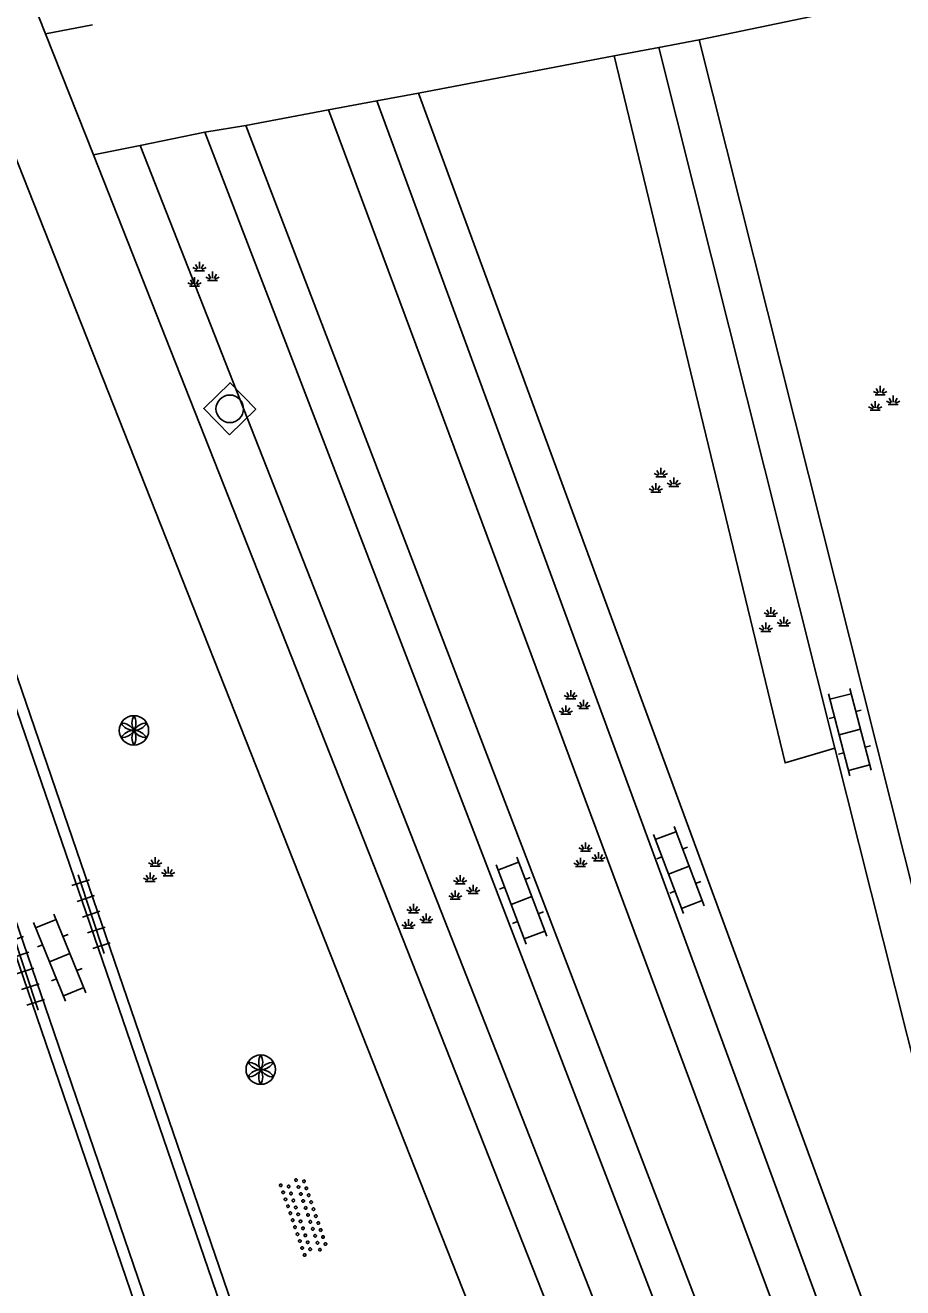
# Model space of a CAD drawing. Extents: x 131000 to 133014, y 396499 to 399001.
# Drawn here: x 132787.57 to 132811.4, y 396567.44 to 396601.73 of the extents above; entities that cross this region are included whole.
import ezdxf

# ---------------------------------------------------------------- set-up
doc = ezdxf.new("R2010")
doc.units = 0
for name, color, linetype in [('gg-knt-verharding', 7, 'Continuous'), ('gt-grn-groengrens', 7, 'Continuous'), ('gt-symb-groenvak', 7, 'Continuous'), ('gt-symb-klinker verharding', 7, 'Continuous'), ('gt-symb-overige verharding', 7, 'Continuous'), ('gt-symb-rioolschacht', 7, 'Continuous'), ('gt-symb-solitaire heester', 7, 'Continuous'), ('gt-symb-tegel verharding', 7, 'Continuous')]:
    doc.layers.add(name, color=color, linetype=linetype)

# ---------------------------------------------------------------- blocks, each defined once
blk = doc.blocks.new('gt0-GRVAK')
at = {"layer": 'gt-symb-groenvak'}
for p, q in [((-0.047, 0.214), (-0.047, 0.393)), ((-0.11, 0.189), (-0.228, 0.24)), ((-0.182, 0.153), (0.088, 0.153)), ((-0.091, 0.211), (-0.156, 0.322)), ((-0.004, 0.211), (0.061, 0.322)), ((0.015, 0.189), (0.133, 0.24)), ((0.262, -0.052), (0.197, 0.059)), ((0.305, -0.049), (0.305, 0.13)), ((0.349, -0.052), (0.414, 0.059)), ((-0.245, -0.228), (-0.363, -0.177)), ((-0.318, -0.264), (-0.047, -0.264)), ((-0.226, -0.206), (-0.291, -0.095)), ((-0.183, -0.203), (-0.183, -0.024)), ((-0.139, -0.206), (-0.074, -0.095)), ((-0.12, -0.228), (-0.002, -0.177)), ((0.243, -0.074), (0.125, -0.023)), ((0.17, -0.11), (0.441, -0.11)), ((0.368, -0.074), (0.486, -0.023))]:
    blk.add_line(p, q, dxfattribs=at)
blk = doc.blocks.new('gt0-RS')
at = {"layer": 'gt-symb-rioolschacht'}
blk.add_lwpolyline([(-0.5, -0.5), (0.5, -0.5), (0.5, 0.5), (-0.5, 0.5)], close=True, dxfattribs=at)
blk.add_circle((0, 0), 0.375, dxfattribs=at)
blk = doc.blocks.new('gt0-KL1')
at = {"layer": 'gt-symb-klinker verharding'}
for p, q in [((-0.5, 0.3), (-0.5, 0.45)), ((0.5, 0.3), (0.5, 0.45)), ((-1.15, 0.3), (1.15, 0.3)), ((-1, -0.3), (-1, 0.3)), ((0, -0.3), (0, 0.3)), ((1, -0.3), (1, 0.3)), ((-1.15, -0.3), (1.15, -0.3)), ((-0.5, -0.45), (-0.5, -0.3)), ((0.5, -0.45), (0.5, -0.3))]:
    blk.add_line(p, q, dxfattribs=at)
blk = doc.blocks.new('gt0-SH')
at = {"layer": 'gt-symb-solitaire heester'}
blk.add_circle((0, 0), 0.4, dxfattribs=at)
for centre, start, end in [((-0.346, 0.2), 270, 30), ((0.346, 0.2), 150, 270), ((-0.346, -0.2), 330, 90), ((0, 0.4), 210, 330), ((0.346, -0.2), 90, 210), ((0, -0.4), 30, 150)]:
    blk.add_arc(centre, 0.4, start, end, dxfattribs=at)
blk = doc.blocks.new('gt0-OVH')
at = {"layer": 'gt-symb-overige verharding'}
for points in [[(-0.972, 0.298), (-0.967, 0.308), (-0.965, 0.319), (-0.966, 0.33), (-0.971, 0.34), (-0.978, 0.348), (-0.988, 0.353), (-0.999, 0.355), (-1.01, 0.354), (-1.02, 0.349), (-1.028, 0.342), (-1.033, 0.332), (-1.035, 0.321), (-1.034, 0.31), (-1.029, 0.3), (-1.022, 0.292), (-1.012, 0.287), (-1.001, 0.285), (-0.99, 0.286), (-0.98, 0.291)], [(-0.772, 0.298), (-0.767, 0.308), (-0.765, 0.319), (-0.766, 0.33), (-0.771, 0.34), (-0.778, 0.348), (-0.788, 0.353), (-0.799, 0.355), (-0.81, 0.354), (-0.82, 0.349), (-0.828, 0.342), (-0.833, 0.332), (-0.835, 0.321), (-0.834, 0.31), (-0.829, 0.3), (-0.822, 0.292), (-0.812, 0.287), (-0.801, 0.285), (-0.79, 0.286), (-0.78, 0.291)], [(-0.572, 0.298), (-0.567, 0.308), (-0.565, 0.319), (-0.566, 0.33), (-0.571, 0.34), (-0.578, 0.348), (-0.588, 0.353), (-0.599, 0.355), (-0.61, 0.354), (-0.62, 0.349), (-0.628, 0.342), (-0.633, 0.332), (-0.635, 0.321), (-0.634, 0.31), (-0.629, 0.3), (-0.622, 0.292), (-0.612, 0.287), (-0.601, 0.285), (-0.59, 0.286), (-0.58, 0.291)], [(-0.372, 0.298), (-0.367, 0.308), (-0.365, 0.319), (-0.366, 0.33), (-0.371, 0.34), (-0.378, 0.348), (-0.388, 0.353), (-0.399, 0.355), (-0.41, 0.354), (-0.42, 0.349), (-0.428, 0.342), (-0.433, 0.332), (-0.435, 0.321), (-0.434, 0.31), (-0.429, 0.3), (-0.422, 0.292), (-0.412, 0.287), (-0.401, 0.285), (-0.39, 0.286), (-0.38, 0.291)], [(-0.172, 0.298), (-0.167, 0.308), (-0.165, 0.319), (-0.166, 0.33), (-0.171, 0.34), (-0.178, 0.348), (-0.188, 0.353), (-0.199, 0.355), (-0.21, 0.354), (-0.22, 0.349), (-0.228, 0.342), (-0.233, 0.332), (-0.235, 0.321), (-0.234, 0.31), (-0.229, 0.3), (-0.222, 0.292), (-0.212, 0.287), (-0.201, 0.285), (-0.19, 0.286), (-0.18, 0.291)], [(0.028, 0.298), (0.033, 0.308), (0.035, 0.319), (0.034, 0.33), (0.029, 0.34), (0.022, 0.348), (0.012, 0.353), (0.001, 0.355), (-0.01, 0.354), (-0.02, 0.349), (-0.028, 0.342), (-0.033, 0.332), (-0.035, 0.321), (-0.034, 0.31), (-0.029, 0.3), (-0.022, 0.292), (-0.012, 0.287), (-0.001, 0.285), (0.01, 0.286), (0.02, 0.291)], [(0.228, 0.298), (0.233, 0.308), (0.235, 0.319), (0.234, 0.33), (0.229, 0.34), (0.222, 0.348), (0.212, 0.353), (0.201, 0.355), (0.19, 0.354), (0.18, 0.349), (0.172, 0.342), (0.167, 0.332), (0.165, 0.321), (0.166, 0.31), (0.171, 0.3), (0.178, 0.292), (0.188, 0.287), (0.199, 0.285), (0.21, 0.286), (0.22, 0.291)], [(0.428, 0.298), (0.433, 0.308), (0.435, 0.319), (0.434, 0.33), (0.429, 0.34), (0.422, 0.348), (0.412, 0.353), (0.401, 0.355), (0.39, 0.354), (0.38, 0.349), (0.372, 0.342), (0.367, 0.332), (0.365, 0.321), (0.366, 0.31), (0.371, 0.3), (0.378, 0.292), (0.388, 0.287), (0.399, 0.285), (0.41, 0.286), (0.42, 0.291)], [(0.628, 0.298), (0.633, 0.308), (0.635, 0.319), (0.634, 0.33), (0.629, 0.34), (0.622, 0.348), (0.612, 0.353), (0.601, 0.355), (0.59, 0.354), (0.58, 0.349), (0.572, 0.342), (0.567, 0.332), (0.565, 0.321), (0.566, 0.31), (0.571, 0.3), (0.578, 0.292), (0.588, 0.287), (0.599, 0.285), (0.61, 0.286), (0.62, 0.291)], [(0.828, 0.298), (0.833, 0.308), (0.835, 0.319), (0.834, 0.33), (0.829, 0.34), (0.822, 0.348), (0.812, 0.353), (0.801, 0.355), (0.79, 0.354), (0.78, 0.349), (0.772, 0.342), (0.767, 0.332), (0.765, 0.321), (0.766, 0.31), (0.771, 0.3), (0.778, 0.292), (0.788, 0.287), (0.799, 0.285), (0.81, 0.286), (0.82, 0.291)], [(1.028, 0.298), (1.033, 0.308), (1.035, 0.319), (1.034, 0.33), (1.029, 0.34), (1.022, 0.348), (1.012, 0.353), (1.001, 0.355), (0.99, 0.354), (0.98, 0.349), (0.972, 0.342), (0.967, 0.332), (0.965, 0.321), (0.966, 0.31), (0.971, 0.3), (0.978, 0.292), (0.988, 0.287), (0.999, 0.285), (1.01, 0.286), (1.02, 0.291)], [(-0.872, 0.106), (-0.867, 0.116), (-0.865, 0.126), (-0.866, 0.137), (-0.871, 0.147), (-0.878, 0.156), (-0.888, 0.161), (-0.899, 0.163), (-0.91, 0.162), (-0.92, 0.157), (-0.928, 0.15), (-0.933, 0.14), (-0.935, 0.129), (-0.934, 0.118), (-0.929, 0.108), (-0.922, 0.1), (-0.912, 0.095), (-0.901, 0.092), (-0.89, 0.094), (-0.88, 0.098)], [(-0.672, 0.106), (-0.667, 0.116), (-0.665, 0.126), (-0.666, 0.137), (-0.671, 0.147), (-0.678, 0.156), (-0.688, 0.161), (-0.699, 0.163), (-0.71, 0.162), (-0.72, 0.157), (-0.728, 0.15), (-0.733, 0.14), (-0.735, 0.129), (-0.734, 0.118), (-0.729, 0.108), (-0.722, 0.1), (-0.712, 0.095), (-0.701, 0.092), (-0.69, 0.094), (-0.68, 0.098)], [(-0.472, 0.106), (-0.467, 0.116), (-0.465, 0.126), (-0.466, 0.137), (-0.471, 0.147), (-0.478, 0.156), (-0.488, 0.161), (-0.499, 0.163), (-0.51, 0.162), (-0.52, 0.157), (-0.528, 0.15), (-0.533, 0.14), (-0.535, 0.129), (-0.534, 0.118), (-0.529, 0.108), (-0.522, 0.1), (-0.512, 0.095), (-0.501, 0.092), (-0.49, 0.094), (-0.48, 0.098)], [(-0.272, 0.106), (-0.267, 0.116), (-0.265, 0.126), (-0.266, 0.137), (-0.271, 0.147), (-0.278, 0.156), (-0.288, 0.161), (-0.299, 0.163), (-0.31, 0.162), (-0.32, 0.157), (-0.328, 0.15), (-0.333, 0.14), (-0.335, 0.129), (-0.334, 0.118), (-0.329, 0.108), (-0.322, 0.1), (-0.312, 0.095), (-0.301, 0.092), (-0.29, 0.094), (-0.28, 0.098)], [(-0.072, 0.106), (-0.067, 0.116), (-0.065, 0.126), (-0.066, 0.137), (-0.071, 0.147), (-0.078, 0.156), (-0.088, 0.161), (-0.099, 0.163), (-0.11, 0.162), (-0.12, 0.157), (-0.128, 0.15), (-0.133, 0.14), (-0.135, 0.129), (-0.134, 0.118), (-0.129, 0.108), (-0.122, 0.1), (-0.112, 0.095), (-0.101, 0.092), (-0.09, 0.094), (-0.08, 0.098)], [(0.128, 0.106), (0.133, 0.116), (0.135, 0.126), (0.134, 0.137), (0.129, 0.147), (0.122, 0.156), (0.112, 0.161), (0.101, 0.163), (0.09, 0.162), (0.08, 0.157), (0.072, 0.15), (0.067, 0.14), (0.065, 0.129), (0.066, 0.118), (0.071, 0.108), (0.078, 0.1), (0.088, 0.095), (0.099, 0.092), (0.11, 0.094), (0.12, 0.098)], [(0.328, 0.106), (0.333, 0.116), (0.335, 0.126), (0.334, 0.137), (0.329, 0.147), (0.322, 0.156), (0.312, 0.161), (0.301, 0.163), (0.29, 0.162), (0.28, 0.157), (0.272, 0.15), (0.267, 0.14), (0.265, 0.129), (0.266, 0.118), (0.271, 0.108), (0.278, 0.1), (0.288, 0.095), (0.299, 0.092), (0.31, 0.094), (0.32, 0.098)], [(0.528, 0.106), (0.533, 0.116), (0.535, 0.126), (0.534, 0.137), (0.529, 0.147), (0.522, 0.156), (0.512, 0.161), (0.501, 0.163), (0.49, 0.162), (0.48, 0.157), (0.472, 0.15), (0.467, 0.14), (0.465, 0.129), (0.466, 0.118), (0.471, 0.108), (0.478, 0.1), (0.488, 0.095), (0.499, 0.092), (0.51, 0.094), (0.52, 0.098)], [(0.728, 0.106), (0.733, 0.116), (0.735, 0.126), (0.734, 0.137), (0.729, 0.147), (0.722, 0.156), (0.712, 0.161), (0.701, 0.163), (0.69, 0.162), (0.68, 0.157), (0.672, 0.15), (0.667, 0.14), (0.665, 0.129), (0.666, 0.118), (0.671, 0.108), (0.678, 0.1), (0.688, 0.095), (0.699, 0.092), (0.71, 0.094), (0.72, 0.098)], [(0.928, 0.106), (0.933, 0.116), (0.935, 0.126), (0.934, 0.137), (0.929, 0.147), (0.922, 0.156), (0.912, 0.161), (0.901, 0.163), (0.89, 0.162), (0.88, 0.157), (0.872, 0.15), (0.867, 0.14), (0.865, 0.129), (0.866, 0.118), (0.871, 0.108), (0.878, 0.1), (0.888, 0.095), (0.899, 0.092), (0.91, 0.094), (0.92, 0.098)], [(-0.972, -0.142), (-0.967, -0.132), (-0.965, -0.121), (-0.966, -0.11), (-0.971, -0.1), (-0.978, -0.092), (-0.988, -0.087), (-0.999, -0.085), (-1.01, -0.086), (-1.02, -0.091), (-1.028, -0.098), (-1.033, -0.108), (-1.035, -0.119), (-1.034, -0.13), (-1.029, -0.14), (-1.022, -0.148), (-1.012, -0.153), (-1.001, -0.155), (-0.99, -0.154), (-0.98, -0.149)], [(-0.872, -0.334), (-0.867, -0.324), (-0.865, -0.314), (-0.866, -0.303), (-0.871, -0.293), (-0.878, -0.284), (-0.888, -0.279), (-0.899, -0.277), (-0.91, -0.278), (-0.92, -0.283), (-0.928, -0.29), (-0.933, -0.3), (-0.935, -0.311), (-0.934, -0.322), (-0.929, -0.332), (-0.922, -0.34), (-0.912, -0.345), (-0.901, -0.348), (-0.89, -0.346), (-0.88, -0.342)], [(-0.772, -0.142), (-0.767, -0.132), (-0.765, -0.121), (-0.766, -0.11), (-0.771, -0.1), (-0.778, -0.092), (-0.788, -0.087), (-0.799, -0.085), (-0.81, -0.086), (-0.82, -0.091), (-0.828, -0.098), (-0.833, -0.108), (-0.835, -0.119), (-0.834, -0.13), (-0.829, -0.14), (-0.822, -0.148), (-0.812, -0.153), (-0.801, -0.155), (-0.79, -0.154), (-0.78, -0.149)], [(-0.672, -0.334), (-0.667, -0.324), (-0.665, -0.314), (-0.666, -0.303), (-0.671, -0.293), (-0.678, -0.284), (-0.688, -0.279), (-0.699, -0.277), (-0.71, -0.278), (-0.72, -0.283), (-0.728, -0.29), (-0.733, -0.3), (-0.735, -0.311), (-0.734, -0.322), (-0.729, -0.332), (-0.722, -0.34), (-0.712, -0.345), (-0.701, -0.348), (-0.69, -0.346), (-0.68, -0.342)], [(-0.572, -0.142), (-0.567, -0.132), (-0.565, -0.121), (-0.566, -0.11), (-0.571, -0.1), (-0.578, -0.092), (-0.588, -0.087), (-0.599, -0.085), (-0.61, -0.086), (-0.62, -0.091), (-0.628, -0.098), (-0.633, -0.108), (-0.635, -0.119), (-0.634, -0.13), (-0.629, -0.14), (-0.622, -0.148), (-0.612, -0.153), (-0.601, -0.155), (-0.59, -0.154), (-0.58, -0.149)], [(-0.472, -0.334), (-0.467, -0.324), (-0.465, -0.314), (-0.466, -0.303), (-0.471, -0.293), (-0.478, -0.284), (-0.488, -0.279), (-0.499, -0.277), (-0.51, -0.278), (-0.52, -0.283), (-0.528, -0.29), (-0.533, -0.3), (-0.535, -0.311), (-0.534, -0.322), (-0.529, -0.332), (-0.522, -0.34), (-0.512, -0.345), (-0.501, -0.348), (-0.49, -0.346), (-0.48, -0.342)], [(-0.372, -0.142), (-0.367, -0.132), (-0.365, -0.121), (-0.366, -0.11), (-0.371, -0.1), (-0.378, -0.092), (-0.388, -0.087), (-0.399, -0.085), (-0.41, -0.086), (-0.42, -0.091), (-0.428, -0.098), (-0.433, -0.108), (-0.435, -0.119), (-0.434, -0.13), (-0.429, -0.14), (-0.422, -0.148), (-0.412, -0.153), (-0.401, -0.155), (-0.39, -0.154), (-0.38, -0.149)], [(-0.272, -0.334), (-0.267, -0.324), (-0.265, -0.314), (-0.266, -0.303), (-0.271, -0.293), (-0.278, -0.284), (-0.288, -0.279), (-0.299, -0.277), (-0.31, -0.278), (-0.32, -0.283), (-0.328, -0.29), (-0.333, -0.3), (-0.335, -0.311), (-0.334, -0.322), (-0.329, -0.332), (-0.322, -0.34), (-0.312, -0.345), (-0.301, -0.348), (-0.29, -0.346), (-0.28, -0.342)], [(-0.172, -0.142), (-0.167, -0.132), (-0.165, -0.121), (-0.166, -0.11), (-0.171, -0.1), (-0.178, -0.092), (-0.188, -0.087), (-0.199, -0.085), (-0.21, -0.086), (-0.22, -0.091), (-0.228, -0.098), (-0.233, -0.108), (-0.235, -0.119), (-0.234, -0.13), (-0.229, -0.14), (-0.222, -0.148), (-0.212, -0.153), (-0.201, -0.155), (-0.19, -0.154), (-0.18, -0.149)], [(-0.072, -0.334), (-0.067, -0.324), (-0.065, -0.314), (-0.066, -0.303), (-0.071, -0.293), (-0.078, -0.284), (-0.088, -0.279), (-0.099, -0.277), (-0.11, -0.278), (-0.12, -0.283), (-0.128, -0.29), (-0.133, -0.3), (-0.135, -0.311), (-0.134, -0.322), (-0.129, -0.332), (-0.122, -0.34), (-0.112, -0.345), (-0.101, -0.348), (-0.09, -0.346), (-0.08, -0.342)], [(0.028, -0.142), (0.033, -0.132), (0.035, -0.121), (0.034, -0.11), (0.029, -0.1), (0.022, -0.092), (0.012, -0.087), (0.001, -0.085), (-0.01, -0.086), (-0.02, -0.091), (-0.028, -0.098), (-0.033, -0.108), (-0.035, -0.119), (-0.034, -0.13), (-0.029, -0.14), (-0.022, -0.148), (-0.012, -0.153), (-0.001, -0.155), (0.01, -0.154), (0.02, -0.149)], [(0.128, -0.334), (0.133, -0.324), (0.135, -0.314), (0.134, -0.303), (0.129, -0.293), (0.122, -0.284), (0.112, -0.279), (0.101, -0.277), (0.09, -0.278), (0.08, -0.283), (0.072, -0.29), (0.067, -0.3), (0.065, -0.311), (0.066, -0.322), (0.071, -0.332), (0.078, -0.34), (0.088, -0.345), (0.099, -0.348), (0.11, -0.346), (0.12, -0.342)], [(0.228, -0.142), (0.233, -0.132), (0.235, -0.121), (0.234, -0.11), (0.229, -0.1), (0.222, -0.092), (0.212, -0.087), (0.201, -0.085), (0.19, -0.086), (0.18, -0.091), (0.172, -0.098), (0.167, -0.108), (0.165, -0.119), (0.166, -0.13), (0.171, -0.14), (0.178, -0.148), (0.188, -0.153), (0.199, -0.155), (0.21, -0.154), (0.22, -0.149)], [(0.328, -0.334), (0.333, -0.324), (0.335, -0.314), (0.334, -0.303), (0.329, -0.293), (0.322, -0.284), (0.312, -0.279), (0.301, -0.277), (0.29, -0.278), (0.28, -0.283), (0.272, -0.29), (0.267, -0.3), (0.265, -0.311), (0.266, -0.322), (0.271, -0.332), (0.278, -0.34), (0.288, -0.345), (0.299, -0.348), (0.31, -0.346), (0.32, -0.342)], [(0.428, -0.142), (0.433, -0.132), (0.435, -0.121), (0.434, -0.11), (0.429, -0.1), (0.422, -0.092), (0.412, -0.087), (0.401, -0.085), (0.39, -0.086), (0.38, -0.091), (0.372, -0.098), (0.367, -0.108), (0.365, -0.119), (0.366, -0.13), (0.371, -0.14), (0.378, -0.148), (0.388, -0.153), (0.399, -0.155), (0.41, -0.154), (0.42, -0.149)], [(0.528, -0.334), (0.533, -0.324), (0.535, -0.314), (0.534, -0.303), (0.529, -0.293), (0.522, -0.284), (0.512, -0.279), (0.501, -0.277), (0.49, -0.278), (0.48, -0.283), (0.472, -0.29), (0.467, -0.3), (0.465, -0.311), (0.466, -0.322), (0.471, -0.332), (0.478, -0.34), (0.488, -0.345), (0.499, -0.348), (0.51, -0.346), (0.52, -0.342)], [(0.628, -0.142), (0.633, -0.132), (0.635, -0.121), (0.634, -0.11), (0.629, -0.1), (0.622, -0.092), (0.612, -0.087), (0.601, -0.085), (0.59, -0.086), (0.58, -0.091), (0.572, -0.098), (0.567, -0.108), (0.565, -0.119), (0.566, -0.13), (0.571, -0.14), (0.578, -0.148), (0.588, -0.153), (0.599, -0.155), (0.61, -0.154), (0.62, -0.149)], [(0.728, -0.334), (0.733, -0.324), (0.735, -0.314), (0.734, -0.303), (0.729, -0.293), (0.722, -0.284), (0.712, -0.279), (0.701, -0.277), (0.69, -0.278), (0.68, -0.283), (0.672, -0.29), (0.667, -0.3), (0.665, -0.311), (0.666, -0.322), (0.671, -0.332), (0.678, -0.34), (0.688, -0.345), (0.699, -0.348), (0.71, -0.346), (0.72, -0.342)], [(0.828, -0.142), (0.833, -0.132), (0.835, -0.121), (0.834, -0.11), (0.829, -0.1), (0.822, -0.092), (0.812, -0.087), (0.801, -0.085), (0.79, -0.086), (0.78, -0.091), (0.772, -0.098), (0.767, -0.108), (0.765, -0.119), (0.766, -0.13), (0.771, -0.14), (0.778, -0.148), (0.788, -0.153), (0.799, -0.155), (0.81, -0.154), (0.82, -0.149)], [(0.928, -0.334), (0.933, -0.324), (0.935, -0.314), (0.934, -0.303), (0.929, -0.293), (0.922, -0.284), (0.912, -0.279), (0.901, -0.277), (0.89, -0.278), (0.88, -0.283), (0.872, -0.29), (0.867, -0.3), (0.865, -0.311), (0.866, -0.322), (0.871, -0.332), (0.878, -0.34), (0.888, -0.345), (0.899, -0.348), (0.91, -0.346), (0.92, -0.342)], [(1.028, -0.142), (1.033, -0.132), (1.035, -0.121), (1.034, -0.11), (1.029, -0.1), (1.022, -0.092), (1.012, -0.087), (1.001, -0.085), (0.99, -0.086), (0.98, -0.091), (0.972, -0.098), (0.967, -0.108), (0.965, -0.119), (0.966, -0.13), (0.971, -0.14), (0.978, -0.148), (0.988, -0.153), (0.999, -0.155), (1.01, -0.154), (1.02, -0.149)]]:
    blk.add_lwpolyline(points, close=True, dxfattribs=at)
blk = doc.blocks.new('gt0-TEG1')
at = {"layer": 'gt-symb-tegel verharding'}
for p, q in [((-1.125, 0), (1.125, 0)), ((-0.9, -0.25), (-0.9, 0.25)), ((-0.45, -0.25), (-0.45, 0.25)), ((0, -0.25), (0, 0.25)), ((0.45, -0.25), (0.45, 0.25)), ((0.9, -0.25), (0.9, 0.25))]:
    blk.add_line(p, q, dxfattribs=at)

msp = doc.modelspace()

# ---------------------------------------------------------------- linework, layer by layer
at = {"layer": 'gg-knt-verharding'}
for p, q in [((132775.853, 396627.103), (132810.935, 396538.353)), ((132808.829, 396521.336), (132773.234, 396625.21)), ((132808.751, 396520.679), (132772.987, 396624.952)), ((132771.211, 396623.529), (132808.127, 396515.593)), ((132808.203, 396516.354), (132771.534, 396623.492)), ((132780.848, 396619.919), (132788.121, 396601.499)), ((132813.261, 396602.875), (132805.873, 396601.337)), ((132788.121, 396601.499), (132789.393, 396601.739)), ((132788.121, 396601.499), (132789.419, 396598.209)), ((132805.873, 396601.337), (132804.775, 396601.128)), ((132813.5, 396571.004), (132805.873, 396601.337)), ((132803.563, 396600.898), (132798.247, 396599.891)), ((132804.775, 396601.128), (132803.563, 396600.898)), ((132809.559, 396582.098), (132804.775, 396601.128)), ((132797.121, 396599.682), (132798.247, 396599.891)), ((132813.367, 396558.792), (132798.247, 396599.891)), ((132797.121, 396599.682), (132795.807, 396599.433)), ((132811.378, 396560.883), (132797.121, 396599.682)), ((132795.807, 396599.433), (132793.561, 396599.007)), ((132792.447, 396598.827), (132790.684, 396598.467)), ((132793.561, 396599.007), (132792.447, 396598.827)), ((132812.122, 396547.646), (132792.447, 396598.827)), ((132812.357, 396549.952), (132793.561, 396599.007)), ((132790.684, 396598.467), (132789.419, 396598.209)), ((132789.419, 396598.209), (132808.82, 396549.072)), ((132813.981, 396564.51), (132809.559, 396582.098))]:
    msp.add_line(p, q, dxfattribs=at)
at = {"layer": 'gt-grn-groengrens'}
for points in [[(132803.563, 396600.898), (132808.206, 396581.699), (132809.559, 396582.098)], [(132795.807, 396599.433), (132810.355, 396560.346), (132811.378, 396560.883)], [(132790.684, 396598.467), (132809.932, 396549.509), (132808.82, 396549.072)]]:
    msp.add_lwpolyline(points, dxfattribs=at)

# ---------------------------------------------------------------- block references
at = {"layer": 'gt-symb-groenvak'}
for p in [(132792.346, 396594.91), (132810.841, 396591.542), (132804.877, 396589.316), (132807.868, 396585.534), (132802.431, 396583.284), (132802.836, 396579.147), (132791.142, 396578.743), (132799.432, 396578.26), (132798.157, 396577.473)]:
    msp.add_blockref('gt0-GRVAK', p, dxfattribs=at)
at = {"layer": 'gt-symb-klinker verharding'}
for p, rotation in [((132809.967, 396582.534), -75.22727603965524), ((132805.318, 396578.785), -69.2092747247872), ((132801.044, 396577.96), -69.20927472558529), ((132788.503, 396576.408), 112.20564333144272)]:
    msp.add_blockref('gt0-KL1', p, dxfattribs=dict(at, rotation=rotation))
at = {"layer": 'gt-symb-overige verharding', "rotation": 108.90606099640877}
msp.add_blockref('gt0-OVH', (132795.134, 396569.382), dxfattribs=at)
at = {"layer": 'gt-symb-rioolschacht', "rotation": 44.35170201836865}
msp.add_blockref('gt0-RS', (132793.123, 396591.314), dxfattribs=at)
at = {"layer": 'gt-symb-solitaire heester'}
for p in [(132790.519, 396582.58), (132793.964, 396573.368)]:
    msp.add_blockref('gt0-SH', p, dxfattribs=at)
at = {"layer": 'gt-symb-tegel verharding'}
for p, rotation in [((132789.355, 396577.588), 108.36246843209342), ((132787.565, 396576.047), 108.30806815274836)]:
    msp.add_blockref('gt0-TEG1', p, dxfattribs=dict(at, rotation=rotation))

doc.saveas('drawing.dxf')
